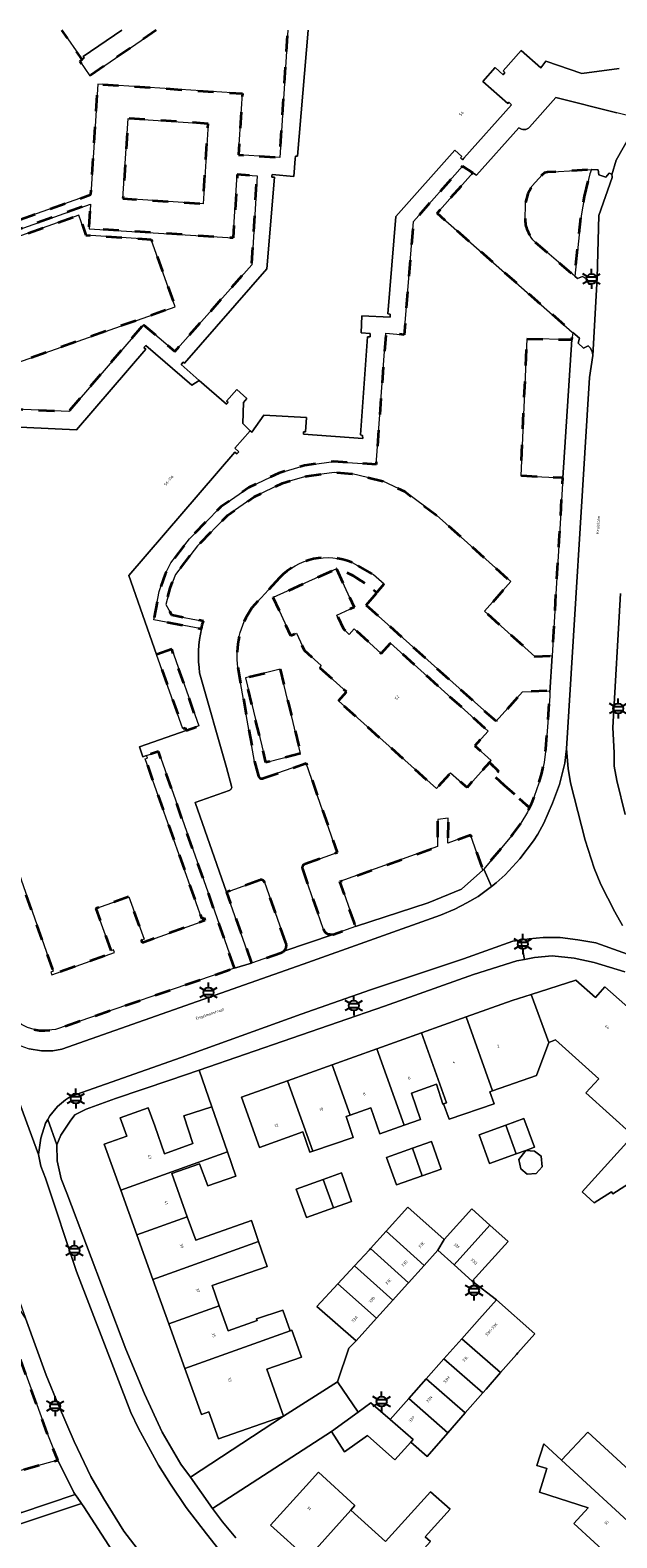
# Model space of a CAD drawing. Extents: x 105780 to 185197, y 477999 to 525027.
# Tile 350 of 562: x 107275 to 107349, y 479910 to 480100. Entities that reach past the tile are written whole.
import ezdxf
from ezdxf.enums import TextEntityAlignment as Align

# ---------------------------------------------------------------- set-up
doc = ezdxf.new("R2010")
doc.units = 0
doc.linetypes.add('XX-HIDDEN', pattern=[4, 2, -2])
for name, color, linetype, lineweight in [('B-GV-GR-MATERIAALGRENS-G', 252, 'XX-HIDDEN', 35), ('B-RO-IE-MEUBILAIR_WEGMEUBILAIR-S', 252, 'Continuous', 25), ('B-XX-KG-KADASTRAAL_BEBOUWING-G', 252, 'Continuous', 20), ('B1-WE-OG-BEBOUWING-T18', 7, 'Continuous', 18), ('B1-WE-OG-TERREIN_ERF-GV', 252, 'Continuous', 18), ('B1-WE-OG-TOPOGRAFIE-T18', 10, 'Continuous', 18), ('B1-WE-VH-VERHARDING_BETONSTRAATSTEEN-GV', 252, 'Continuous', 18), ('B1-WE-VH-VERHARDING_OPEN-GV', 252, 'Continuous', 18), ('B1-WE-VH-VERHARDING_STRAATBAKSTEEN-GV', 252, 'Continuous', 18), ('B1-WE-VH-VERHARDING_TEGEL-GV', 252, 'Continuous', 18)]:
    doc.layers.add(name, color=color, linetype=linetype, lineweight=lineweight)
doc.styles.add('NLCS-ISO', font='NLCS-ISO.ttf')
doc.styles.add('NLCS-ISO-M200-T18', font='NLCS-ISO.ttf', dxfattribs={"height": 0.36})

# ---------------------------------------------------------------- blocks, each defined once
blk = doc.blocks.new('B-SIE-WEG_LICHTMAST-SO')
at = {"ltscale": 0.1}
for p, q in [((-1.1, 0.63), (-2.19, 1.27)), ((0, 1.27), (0, 2.53)), ((1.1, 0.63), (2.19, 1.27)), ((-1.1, -0.63), (-2.19, -1.27)), ((0, -1.27), (0, -2.53)), ((1.1, -0.63), (2.19, -1.27))]:
    blk.add_line(p, q, dxfattribs=at)
at = {"flags": 128}
for points in [[(-1.16, 0.5), (1.16, 0.5)], [(-1.16, -0.5), (1.16, -0.5)]]:
    blk.add_lwpolyline(points, dxfattribs=at)
at = {"ltscale": 0.1}
blk.add_circle((0, 0), 1.27, dxfattribs=at)
at = {"style": 'NLCS-ISO'}
blk.add_attdef('TYPE', text='', height=1.8, dxfattribs=at).set_placement((0, 2.53), align=Align.BOTTOM_CENTER)

msp = doc.modelspace()

# ---------------------------------------------------------------- linework, layer by layer
at = {"layer": 'B-GV-GR-MATERIAALGRENS-G', "flags": 128}
for points in [[(107264.376, 480100.013), (107265.822, 480095.863), (107263.056, 480094.849), (107270.109, 480074.958), (107282.376, 480079.279), (107283.264, 480093.195), (107301.477, 480092.003), (107300.991, 480084.29), (107306.217, 480083.959), (107307.216, 480100.013)], [(107290.607, 480100.013), (107282.23, 480094.256), (107280.983, 480096.117), (107281.267, 480096.307), (107278.723, 480100.013)], [(107344.626, 480079.021), (107345.29, 480081.905), (107345.483, 480082.435), (107339.94, 480082.09), (107339.575, 480082.012), (107339.279, 480081.782), (107338.029, 480080.378), (107337.463, 480079.371), (107337.163, 480078.138), (107337.116, 480076.054)], [(107338.39, 480073.284), (107343.389, 480068.984), (107344.179, 480076.586), (107344.626, 480079.021)], [(107313.578, 480015.406), (107314.616, 480016.568), (107311.189, 480019.63), (107311.416, 480019.885), (107309.323, 480021.754), (107308.316, 480023.957), (107307.577, 480023.619), (107305.373, 480028.441), (107313.332, 480032.079), (107314.324, 480031.76), (107315.402, 480031.217), (107316.92, 480030.265), (107318.439, 480029.068), (107319.361, 480030.165), (107318.009, 480031.344), (107315.338, 480032.88)], [(107306.148, 480030.948), (107303.828, 480028.422), (107302.689, 480027.16)], [(107300.906, 480019.621), (107303.006, 480007.791), (107303.506, 480005.93)], [(107312.191, 479986.03), (107312.922, 479985.948), (107315.742, 479986.957), (107315.559, 479987.487), (107313.783, 479992.616), (107326.086, 479997.034), (107326.138, 480000.454), (107327.417, 480000.635), (107327.376, 479997.488), (107330.229, 479998.513), (107331.661, 479994.456), (107331.804, 479994.051), (107331.924, 479994.196), (107335.623, 479998.661), (107336.603, 480000), (107337.418, 480001.38), (107337.697, 480001.938), (107334.479, 480004.801), (107333.245, 480005.899), (107333.789, 480006.572), (107332.615, 480007.647), (107329.803, 480004.499), (107327.723, 480006.357), (107325.941, 480004.363), (107313.578, 480015.406)], [(107304.111, 480005.654), (107309.511, 480007.555), (107313.44, 479996.28), (107309.334, 479994.826)], [(107303.695, 479992.815), (107299.483, 479991.292), (107302.638, 479982.317), (107306.312, 479983.635)], [(107309.043, 479994.232), (107311.716, 479986.589)], [(107306.966, 479984.92), (107304.286, 479992.543)]]:
    msp.add_lwpolyline(points, dxfattribs=at)
for points in [[(107297.174, 480088.216), (107287.057, 480088.878), (107286.412, 480078.767), (107296.528, 480078.119)], [(107337.342, 480061.074), (107343.036, 480060.986), (107343.132, 480061.895), (107343.08, 480061.941), (107326.031, 480076.927), (107330.553, 480082.023), (107329.248, 480082.864), (107323.042, 480075.891), (107321.866, 480061.603), (107319.566, 480061.792), (107318.331, 480045.231), (107313.002, 480045.602), (107309.308, 480045.117), (107306.063, 480044.148), (107302.271, 480042.34), (107298.745, 480039.882), (107294.791, 480035.869), (107292.466, 480032.817), (107291.743, 480031.405), (107290.996, 480029.201), (107290.302, 480025.64), (107296.321, 480024.52), (107296.425, 480024.997), (107296.568, 480025.474), (107292.583, 480026.209), (107291.833, 480027.563), (107292.358, 480029.648), (107293.059, 480031.347), (107295.822, 480034.975), (107299.627, 480038.836), (107302.958, 480041.158), (107306.554, 480042.873), (107309.593, 480043.78), (107313.044, 480044.233), (107315.335, 480044.074), (107319.18, 480043.117), (107321.95, 480041.806), (107325.955, 480038.851), (107335.324, 480030.468), (107332.021, 480026.719), (107338.367, 480021.003), (107340.554, 480021.108), (107341.104, 480030.297), (107341.425, 480035.645), (107341.898, 480043.551), (107336.6, 480043.784)], [(107289.011, 480062.863), (107292.96, 480059.495), (107302.65, 480070.407), (107303.338, 480081.641), (107300.832, 480081.796), (107300.321, 480073.807), (107282.138, 480074.973), (107282.315, 480078.083), (107270.576, 480073.904), (107270.866, 480073.142), (107280.848, 480076.692), (107281.749, 480074.148), (107289.992, 480073.622), (107292.995, 480065.121), (107252.708, 480050.878), (107251.081, 480055.437), (107244.463, 480053.088), (107246.36, 480047.597), (107250.748, 480035.5), (107251.076, 480034.597), (107258.66, 480013.689), (107260.697, 480014.428), (107262.421, 480009.682), (107266.384, 480011.095), (107263.753, 480018.594), (107264.069, 480018.722), (107264.134, 480018.563), (107264.449, 480018.676), (107257.436, 480038.554), (107257.134, 480038.447), (107257.017, 480038.777), (107260.52, 480040.021), (107260.614, 480042.803), (107259.61, 480042.881), (107259.584, 480042.542), (107259.274, 480042.566), (107259.652, 480050.907), (107259.293, 480050.93), (107259.356, 480052.373), (107260.564, 480052.772), (107279.585, 480051.912)], [(107317.095, 480027.47), (107318.439, 480029.068), (107316.92, 480030.265), (107315.402, 480031.217), (107314.324, 480031.76), (107313.332, 480032.079), (107315.553, 480027.221), (107313.407, 480026.24), (107314.207, 480024.488), (107314.961, 480023.808), (107315.579, 480024.491), (107318.994, 480021.408), (107320.165, 480022.705), (107332.449, 480011.614), (107330.776, 480009.741), (107332.839, 480007.898), (107332.615, 480007.647), (107333.789, 480006.572), (107333.245, 480005.899), (107334.479, 480004.801), (107337.697, 480001.938), (107337.982, 480002.506), (107338.872, 480005.03), (107339.245, 480006.286), (107339.522, 480007.625), (107339.742, 480009.376), (107340.252, 480016.026), (107340.234, 480016.484), (107340.226, 480016.688), (107336.798, 480016.551), (107333.476, 480012.84)], [(107292.564, 480021.923), (107290.668, 480021.258), (107293.964, 480011.896), (107294.284, 480012.003), (107294.389, 480011.689), (107295.982, 480012.25)], [(107308.816, 480008.776), (107304.531, 480007.687), (107304.443, 480007.665), (107301.856, 480018.334), (107306.233, 480019.41), (107307.284, 480015.084), (107307.869, 480012.675)], [(107300.483, 479981.713), (107297.972, 479988.918), (107290.894, 480009.019), (107289.4, 480008.532), (107289.513, 480008.212), (107289.218, 480008.107), (107296.344, 479987.942), (107296.651, 479988.046), (107296.761, 479987.721), (107288.876, 479984.92), (107288.762, 479985.24), (107289.083, 479985.354), (107287.178, 479990.716), (107283.018, 479989.238), (107284.925, 479983.9), (107285.244, 479984.006), (107285.353, 479983.679), (107277.443, 479980.87), (107277.339, 479981.205), (107277.634, 479981.317), (107270.582, 480001.254), (107270.258, 480001.142), (107270.327, 480000.941), (107270.002, 480000.829), (107267.39, 480008.284), (107263.386, 480006.903), (107265.056, 480002.187), (107263.018, 480001.468), (107263.523, 480000), (107271.054, 479978.083), (107271.457, 479977.067), (107271.818, 479976.354), (107272.301, 479975.705), (107272.85, 479975.134), (107273.612, 479974.614), (107274.363, 479974.239), (107275.214, 479973.979), (107275.893, 479973.832), (107276.561, 479973.829), (107277.903, 479973.986)], [(107260.453, 479936.068), (107261.778, 479932.132), (107264.256, 479924.393), (107264.232, 479924.385), (107266.784, 479916.497), (107278.22, 479919.656), (107276.974, 479922.7), (107272.914, 479933.997), (107272.331, 479935.234), (107271.23, 479936.413), (107270.209, 479937.256), (107268.591, 479938.107), (107267.219, 479938.345)]]:
    msp.add_lwpolyline(points, close=True, dxfattribs=at)
for points in [[(107337.116, 480076.054, 0.1890323), (107338.39, 480073.284)], [(107315.338, 480032.88, 0.3049172), (107306.148, 480030.948)], [(107302.689, 480027.16, 0.187701), (107300.906, 480019.621)], [(107303.506, 480005.93, 0.4528936), (107304.111, 480005.654)], [(107309.334, 479994.826, 0.3853976), (107309.043, 479994.232)], [(107304.286, 479992.543, 0.3954925), (107303.695, 479992.815)], [(107311.716, 479986.589, 0.1914827), (107312.191, 479986.03)], [(107306.312, 479983.635, 0.1111111), (107306.699, 479983.842)], [(107306.699, 479983.842, 0.3129554), (107306.966, 479984.92)]]:
    msp.add_lwpolyline(points, format="xyb", dxfattribs=at)
at = {"layer": 'B-XX-KG-KADASTRAAL_BEBOUWING-G', "flags": 128}
for points in [[(107278.723, 480100.013), (107281.267, 480096.307), (107281.533, 480096.49), (107281.41, 480096.67), (107286.28, 480100.013)], [(107309.762, 480100.013), (107308.441, 480084.113), (107308.158, 480084.137), (107308.129, 480083.783), (107307.944, 480081.563), (107305.219, 480081.789), (107305.201, 480081.58), (107305.193, 480081.48), (107305.515, 480081.453), (107304.557, 480069.917), (107294.186, 480058.004), (107294.02, 480058.149), (107293.744, 480057.832), (107296.039, 480055.834), (107299.477, 480052.841), (107299.672, 480053.065), (107299.494, 480053.22), (107300.772, 480054.688), (107302.052, 480053.574), (107301.604, 480053.059), (107301.538, 480050.399), (107302.462, 480049.497), (107302.65, 480049.313), (107304.179, 480051.468), (107309.565, 480051.176), (107309.449, 480049.353), (107309.196, 480049.341), (107309.169, 480049.044), (107316.673, 480048.527), (107316.611, 480048.904), (107316.354, 480048.976), (107317.274, 480061.318), (107317.577, 480061.32), (107317.578, 480061.757), (107316.462, 480061.825), (107316.528, 480063.971), (107320.1, 480063.824), (107320.122, 480064.205), (107319.825, 480064.233), (107320.834, 480076.494), (107328.284, 480084.864), (107329.147, 480084.096), (107328.964, 480083.89), (107329.236, 480083.648), (107329.419, 480083.854), (107335.428, 480090.605), (107335.082, 480090.913), (107334.934, 480090.747), (107331.791, 480093.544), (107333.347, 480095.292), (107334.354, 480094.396), (107334.59, 480094.662), (107334.352, 480094.874), (107336.643, 480097.448), (107339.106, 480095.256), (107339.72, 480096.102), (107344.281, 480094.551), (107348.99, 480095.167)], [(107270.582, 480001.254), (107277.634, 479981.317), (107277.339, 479981.205), (107277.443, 479980.87), (107285.353, 479983.679), (107285.244, 479984.006), (107284.925, 479983.9), (107283.018, 479989.238), (107287.178, 479990.716), (107289.083, 479985.354), (107288.762, 479985.24), (107288.876, 479984.92), (107296.761, 479987.721), (107296.651, 479988.046), (107296.344, 479987.942), (107289.218, 480008.107), (107289.513, 480008.212), (107289.4, 480008.532), (107288.938, 480008.369), (107288.503, 480009.601), (107294.389, 480011.689), (107294.284, 480012.003), (107293.964, 480011.896), (107290.668, 480021.258), (107287.161, 480031.217), (107300.539, 480046.8), (107300.793, 480046.591), (107301.017, 480046.84), (107300.53, 480047.278), (107302.462, 480049.497), (107301.538, 480050.399), (107301.604, 480053.059), (107302.052, 480053.574), (107300.772, 480054.688), (107299.494, 480053.22), (107299.672, 480053.065), (107299.477, 480052.841), (107296.039, 480055.834), (107295.116, 480055.235), (107289.284, 480060.243), (107289.05, 480059.985), (107289.294, 480059.764), (107280.582, 480049.6), (107259.977, 480050.572)]]:
    msp.add_lwpolyline(points, dxfattribs=at)
for points in [[(107313.332, 480032.079), (107305.373, 480028.441), (107307.577, 480023.619), (107308.316, 480023.957), (107309.323, 480021.754), (107311.416, 480019.885), (107311.189, 480019.63), (107314.616, 480016.568), (107313.578, 480015.406), (107325.941, 480004.363), (107327.723, 480006.357), (107329.803, 480004.499), (107332.615, 480007.647), (107332.839, 480007.898), (107330.776, 480009.741), (107332.449, 480011.614), (107320.165, 480022.705), (107318.994, 480021.408), (107315.579, 480024.491), (107314.961, 480023.808), (107314.207, 480024.488), (107313.407, 480026.24), (107315.553, 480027.221)], [(107301.856, 480018.334), (107304.443, 480007.665), (107304.531, 480007.687), (107308.816, 480008.776), (107307.869, 480012.675), (107307.284, 480015.084), (107306.233, 480019.41)], [(107337.907, 479978.399), (107340.107, 479972.322), (107340.966, 479972.649), (107346.407, 479967.768), (107344.793, 479965.997), (107350.755, 479960.614), (107355.043, 479965.341), (107350.574, 479969.367), (107354.034, 479973.298), (107347.173, 479979.337), (107345.987, 479977.99), (107343.506, 479980.173)], [(107337.907, 479978.399), (107335.491, 479977.633), (107329.677, 479975.555), (107333.011, 479966.227), (107338.559, 479968.171), (107340.107, 479972.322)], [(107329.677, 479975.555), (107324.051, 479973.545), (107327.202, 479964.729), (107326.832, 479964.6), (107327.532, 479962.665), (107333.219, 479964.612), (107332.675, 479966.11), (107333.011, 479966.227)], [(107324.051, 479973.545), (107318.425, 479971.534), (107321.87, 479961.897), (107323.923, 479962.617), (107322.784, 479965.939), (107325.94, 479967.067), (107326.734, 479964.565), (107326.832, 479964.6), (107327.202, 479964.729)], [(107318.425, 479971.534), (107312.8, 479969.524), (107315.067, 479963.181), (107317.662, 479964.108), (107318.789, 479960.816), (107321.87, 479961.897)], [(107312.8, 479969.524), (107307.174, 479967.513), (107310.356, 479958.61), (107315.448, 479960.361), (107314.549, 479962.996), (107315.067, 479963.181)], [(107307.174, 479967.513), (107301.36, 479965.435), (107303.627, 479959.092), (107309.092, 479961.045), (107309.978, 479958.48), (107310.356, 479958.61)], [(107365.838, 479962.664), (107361.097, 479966.936), (107357.591, 479963.045), (107355.043, 479965.341), (107350.755, 479960.614), (107344.299, 479953.49), (107345.825, 479952.116), (107348.012, 479953.51), (107348.179, 479953.247), (107357.988, 479959.499), (107360.453, 479957.274), (107360.738, 479957.016)], [(107290.42, 479961.8), (107289.592, 479964.106), (107286.063, 479962.839), (107286.891, 479960.533), (107284.07, 479959.52), (107286.157, 479953.707), (107299.597, 479958.531), (107297.624, 479964.214), (107294.081, 479963.094), (107295.221, 479959.6), (107291.675, 479958.305)], [(107334.693, 479961.904), (107335.987, 479958.271), (107337.197, 479958.691), (107338.293, 479959.112), (107336.984, 479962.732)], [(107334.693, 479961.904), (107331.319, 479960.684), (107332.628, 479957.064), (107335.987, 479958.271)], [(107322.919, 479958.984), (107319.667, 479957.835), (107320.896, 479954.357), (107324.165, 479955.511)], [(107322.919, 479958.984), (107324.165, 479955.511), (107326.551, 479956.354), (107325.322, 479959.833)], [(107337.197, 479958.691), (107336.348, 479957.593), (107336.585, 479956.384), (107337.378, 479955.704), (107338.526, 479955.792), (107339.256, 479956.642), (107339.151, 479958.006), (107338.309, 479958.628)], [(107292.576, 479955.795), (107296.081, 479957.019), (107297.124, 479954.246), (107300.658, 479955.474), (107299.597, 479958.531), (107286.157, 479953.707), (107288.177, 479948.081), (107294.527, 479950.361)], [(107311.676, 479955.053), (107308.269, 479953.835), (107309.551, 479950.248), (107312.985, 479951.476)], [(107311.676, 479955.053), (107312.985, 479951.476), (107315.255, 479952.287), (107313.973, 479955.874)], [(107319.6, 479948.525), (107324.386, 479944.199), (107326.114, 479946.121), (107326.907, 479947.473), (107322.344, 479951.577)], [(107332.695, 479949.3), (107330.403, 479951.361), (107326.907, 479947.473), (107326.114, 479946.121), (107328.162, 479944.279)], [(107303.52, 479947.239), (107302.622, 479949.865), (107295.594, 479947.388), (107294.527, 479950.361), (107288.177, 479948.081), (107290.196, 479942.456)], [(107332.695, 479949.3), (107328.162, 479944.279), (107330.454, 479942.216), (107334.978, 479947.247)], [(107303.52, 479947.239), (107290.196, 479942.456), (107292.216, 479936.831), (107298.566, 479939.111), (107297.647, 479941.67), (107304.6, 479944.078)], [(107319.6, 479948.525), (107317.627, 479946.332), (107322.413, 479942.006), (107324.386, 479944.199)], [(107317.627, 479946.332), (107317.502, 479946.193), (107315.624, 479944.166), (107320.441, 479939.812), (107322.299, 479941.879), (107322.413, 479942.006)], [(107315.624, 479944.166), (107313.52, 479941.897), (107318.401, 479937.542), (107320.441, 479939.812)], [(107313.52, 479941.897), (107310.885, 479939.053), (107315.834, 479934.687), (107318.401, 479937.542)], [(107333.516, 479939.886), (107331.378, 479937.48), (107329.137, 479934.952), (107334.039, 479930.691), (107336.039, 479932.961), (107336.225, 479933.174), (107338.362, 479935.579)], [(107306.592, 479938.58), (107303.245, 479937.493), (107303.333, 479937.283), (107299.698, 479935.959), (107298.566, 479939.111), (107292.216, 479936.831), (107294.236, 479931.205), (107307.52, 479935.974)], [(107304.542, 479931.144), (107308.927, 479932.646), (107307.708, 479936.042), (107307.52, 479935.974), (107294.236, 479931.205), (107296.323, 479925.392), (107297.257, 479925.727), (107298.475, 479922.336), (107306.679, 479925.194)], [(107329.137, 479934.952), (107326.885, 479932.413), (107331.802, 479928.13), (107332.224, 479928.611), (107334.039, 479930.691)], [(107326.885, 479932.413), (107324.667, 479929.912), (107329.586, 479925.603), (107331.802, 479928.13)], [(107324.667, 479929.912), (107322.457, 479927.419), (107327.401, 479923.111), (107329.586, 479925.603)], [(107320.105, 479924.767), (107317.685, 479926.881), (107316.097, 479925.721), (107312.72, 479923.255), (107314.373, 479920.717), (107317.266, 479922.761), (107320.679, 479919.676), (107322.706, 479921.922), (107322.995, 479922.242)], [(107322.457, 479927.419), (107320.105, 479924.767), (107322.995, 479922.242), (107322.706, 479921.922), (107324.775, 479920.116), (107327.401, 479923.111)], [(107341.732, 479919.637), (107351.656, 479910.492), (107354.948, 479914.065), (107345.034, 479923.177)], [(107341.732, 479919.637), (107339.485, 479921.707), (107338.609, 479918.965), (107339.874, 479918.589), (107338.923, 479915.594), (107345.087, 479913.657), (107343.276, 479911.649), (107348.385, 479906.942), (107351.656, 479910.492)], [(107315.136, 479913.359), (107315.673, 479913.954), (107311.061, 479918.119), (107309.527, 479916.42), (107305.033, 479911.443), (107309.674, 479907.252)], [(107315.136, 479913.359), (107309.674, 479907.252), (107314.279, 479903.094), (107315.135, 479904.042), (107318.017, 479901.439), (107325.206, 479909.399), (107324.541, 479910), (107327.656, 479913.451), (107325.195, 479915.673), (107319.525, 479909.395)]]:
    msp.add_lwpolyline(points, close=True, dxfattribs=at)
at = {"layer": 'B1-WE-OG-TERREIN_ERF-GV', "flags": 128}
for points in [[(107349.701, 479981.253), (107345.839, 479982.42), (107343.304, 479982.984), (107340.54, 479983.242), (107338.298, 479983.052), (107337.069, 479982.808), (107336.076, 479982.611), (107330.611, 479980.893), (107319.397, 479976.929), (107296.02, 479968.856), (107297.624, 479964.214), (107299.597, 479958.531), (107300.658, 479955.474), (107297.124, 479954.246), (107296.081, 479957.019), (107292.576, 479955.795), (107294.527, 479950.361), (107295.594, 479947.388), (107302.622, 479949.865), (107303.52, 479947.239), (107304.6, 479944.078), (107297.647, 479941.67), (107298.566, 479939.111), (107299.698, 479935.959), (107303.333, 479937.283), (107303.245, 479937.493), (107306.592, 479938.58), (107307.52, 479935.974), (107307.708, 479936.042), (107308.927, 479932.646), (107304.542, 479931.144), (107306.679, 479925.194), (107313.452, 479929.528), (107314.9, 479933.775), (107315.834, 479934.687), (107310.885, 479939.053), (107313.52, 479941.897), (107315.624, 479944.166), (107317.502, 479946.193), (107317.627, 479946.332), (107319.6, 479948.525), (107322.344, 479951.577), (107326.907, 479947.473), (107330.403, 479951.361), (107332.695, 479949.3), (107334.978, 479947.247), (107330.454, 479942.216), (107333.516, 479939.886), (107338.362, 479935.579), (107336.225, 479933.174), (107336.039, 479932.961), (107334.039, 479930.691), (107332.224, 479928.611), (107331.802, 479928.13), (107329.586, 479925.603), (107327.401, 479923.111), (107324.775, 479920.116), (107322.706, 479921.922), (107320.679, 479919.676), (107317.266, 479922.761), (107314.373, 479920.717), (107312.72, 479923.255), (107297.721, 479913.571), (107298.962, 479911.855), (107300.651, 479909.836)], [(107357.988, 479959.499), (107348.179, 479953.247), (107348.012, 479953.51), (107345.825, 479952.116), (107344.299, 479953.49), (107350.755, 479960.614), (107344.793, 479965.997), (107346.407, 479967.768), (107340.966, 479972.649), (107340.107, 479972.322), (107338.559, 479968.171), (107333.011, 479966.227), (107332.675, 479966.11), (107333.219, 479964.612), (107327.532, 479962.665), (107326.832, 479964.6), (107326.734, 479964.565), (107325.94, 479967.067), (107322.784, 479965.939), (107323.923, 479962.617), (107321.87, 479961.897), (107318.789, 479960.816), (107317.662, 479964.108), (107315.067, 479963.181), (107314.549, 479962.996), (107315.448, 479960.361), (107310.356, 479958.61), (107309.978, 479958.48), (107309.092, 479961.045), (107303.627, 479959.092), (107301.36, 479965.435), (107307.174, 479967.513), (107312.8, 479969.524), (107318.425, 479971.534), (107324.051, 479973.545), (107329.677, 479975.555), (107335.491, 479977.633), (107337.907, 479978.399), (107343.506, 479980.173), (107345.987, 479977.99), (107347.173, 479979.337), (107354.034, 479973.298)], [(107260.609, 479908.79), (107259.596, 479911.966), (107259.432, 479912.416), (107272.339, 479916.645), (107273.526, 479913.023), (107280.379, 479915.326), (107280.21, 479915.564), (107278.22, 479919.656), (107266.784, 479916.497), (107264.232, 479924.385), (107261.319, 479923.452), (107263.803, 479915.694), (107260.668, 479914.69), (107258.229, 479913.909), (107255.744, 479921.667), (107252.3, 479920.565), (107246.416, 479918.681), (107240.533, 479916.797), (107234.65, 479914.913), (107228.766, 479913.029), (107222.811, 479911.122), (107223.959, 479907.334)], [(107285.089, 479908.193), (107281.486, 479913.766), (107281.192, 479914.181), (107251.366, 479904.259)]]:
    msp.add_lwpolyline(points, dxfattribs=at)
for points in [[(107290.42, 479961.8), (107291.675, 479958.305), (107295.221, 479959.6), (107294.081, 479963.094), (107297.624, 479964.214), (107296.02, 479968.856), (107292.331, 479967.582), (107285.465, 479965.286), (107281.798, 479963.904), (107280.354, 479963.198), (107279.746, 479962.411), (107278.58, 479960.661), (107278.08, 479959.413), (107278.126, 479957.395), (107278.642, 479955.142), (107279.359, 479953.319), (107286.785, 479933.669), (107289.13, 479928.036), (107291.343, 479923.186), (107293.727, 479919.163), (107294.916, 479917.493), (107306.679, 479925.194), (107298.475, 479922.336), (107297.257, 479925.727), (107296.323, 479925.392), (107294.236, 479931.205), (107292.216, 479936.831), (107290.196, 479942.456), (107288.177, 479948.081), (107286.157, 479953.707), (107284.07, 479959.52), (107286.891, 479960.533), (107286.063, 479962.839), (107289.592, 479964.106)], [(107334.693, 479961.904), (107336.984, 479962.732), (107338.293, 479959.112), (107337.197, 479958.691), (107335.987, 479958.271), (107332.628, 479957.064), (107331.319, 479960.684)], [(107322.919, 479958.984), (107325.322, 479959.833), (107326.551, 479956.354), (107324.165, 479955.511), (107320.896, 479954.357), (107319.667, 479957.835)], [(107337.197, 479958.691), (107338.309, 479958.628), (107339.151, 479958.006), (107339.256, 479956.642), (107338.526, 479955.792), (107337.378, 479955.704), (107336.585, 479956.384), (107336.348, 479957.593)], [(107311.676, 479955.053), (107313.973, 479955.874), (107315.255, 479952.287), (107312.985, 479951.476), (107309.551, 479950.248), (107308.269, 479953.835)], [(107354.948, 479914.065), (107351.656, 479910.492), (107348.385, 479906.942), (107343.276, 479911.649), (107345.087, 479913.657), (107338.923, 479915.594), (107339.874, 479918.589), (107338.609, 479918.965), (107339.485, 479921.707), (107341.732, 479919.637), (107345.034, 479923.177)], [(107315.673, 479913.954), (107315.136, 479913.359), (107319.525, 479909.395), (107325.195, 479915.673), (107327.656, 479913.451), (107324.541, 479910), (107325.206, 479909.399), (107318.017, 479901.439), (107315.135, 479904.042), (107314.279, 479903.094), (107309.674, 479907.252), (107305.033, 479911.443), (107309.527, 479916.42), (107311.061, 479918.119)], [(107281.192, 479914.181), (107280.636, 479914.964), (107280.379, 479915.326), (107273.526, 479913.023), (107266.868, 479910.786), (107260.609, 479908.79), (107252.079, 479905.861), (107250.949, 479905.483), (107251.366, 479904.259)]]:
    msp.add_lwpolyline(points, close=True, dxfattribs=at)
at = {"layer": 'B1-WE-VH-VERHARDING_BETONSTRAATSTEEN-GV', "flags": 128}
for points in [[(107361.429, 480100.013), (107354.323, 480092.053), (107353.411, 480090.689), (107351.588, 480088.865), (107348.605, 480083.606), (107348.057, 480081.752)], [(107348.096, 480081.409), (107346.432, 480076.62), (107346.231, 480068.763), (107345.647, 480058.983), (107345.226, 480056.19), (107342.33, 480009.374), (107342.548, 480006.902), (107342.868, 480005.085), (107344.687, 479997.839), (107345.832, 479994.298), (107346.673, 479992.268), (107348.437, 479988.811), (107349.416, 479987.098)], [(107349.735, 480001.078), (107348.685, 480005.366), (107348.365, 480007.183), (107348.344, 480008.878), (107348.19, 480012.062), (107349.154, 480028.942)]]:
    msp.add_lwpolyline(points, dxfattribs=at)
at = {"layer": 'B1-WE-VH-VERHARDING_BETONSTRAATSTEEN-GV'}
msp.add_lwpolyline([(107348.057, 480081.752, -0.2073019), (107348.096, 480081.409)], format="xyb", dxfattribs=at)
at = {"layer": 'B1-WE-VH-VERHARDING_BETONSTRAATSTEEN-GV', "flags": 128}
msp.add_lwpolyline([(107343.036, 480060.986), (107337.342, 480061.074), (107336.6, 480043.784), (107341.898, 480043.551)], close=True, dxfattribs=at)
at = {"layer": 'B1-WE-VH-VERHARDING_OPEN-GV', "flags": 128}
for points in [[(107259.977, 480050.572), (107280.582, 480049.6), (107289.294, 480059.764), (107289.05, 480059.985), (107289.284, 480060.243), (107295.116, 480055.235), (107296.039, 480055.834), (107293.744, 480057.832), (107294.02, 480058.149), (107294.186, 480058.004), (107304.557, 480069.917), (107305.515, 480081.453), (107305.193, 480081.48), (107305.201, 480081.58), (107305.219, 480081.789), (107307.944, 480081.563), (107308.129, 480083.783), (107308.158, 480084.137), (107308.441, 480084.113), (107309.762, 480100.013)], [(107307.216, 480100.013), (107306.217, 480083.959), (107300.991, 480084.29), (107301.477, 480092.003), (107283.264, 480093.195), (107282.376, 480079.279), (107270.109, 480074.958), (107263.056, 480094.849), (107265.822, 480095.863), (107264.376, 480100.013)], [(107286.28, 480100.013), (107281.41, 480096.67), (107281.533, 480096.49), (107281.267, 480096.307), (107280.983, 480096.117), (107282.23, 480094.256), (107290.607, 480100.013)], [(107348.99, 480095.167), (107344.281, 480094.551), (107339.72, 480096.102), (107339.106, 480095.256), (107336.643, 480097.448), (107334.352, 480094.874), (107334.59, 480094.662), (107334.354, 480094.396), (107333.347, 480095.292), (107331.791, 480093.544), (107334.934, 480090.747), (107335.082, 480090.913), (107335.428, 480090.605), (107329.419, 480083.854), (107329.236, 480083.648), (107328.964, 480083.89), (107329.147, 480084.096), (107328.284, 480084.864), (107320.834, 480076.494), (107319.825, 480064.233), (107320.122, 480064.205), (107320.1, 480063.824), (107316.528, 480063.971), (107316.462, 480061.825), (107317.578, 480061.757), (107317.577, 480061.32), (107317.274, 480061.318), (107316.354, 480048.976), (107316.611, 480048.904), (107316.673, 480048.527), (107309.169, 480049.044), (107309.196, 480049.341), (107309.449, 480049.353), (107309.565, 480051.176), (107304.179, 480051.468), (107302.65, 480049.313), (107302.462, 480049.497), (107300.53, 480047.278), (107301.017, 480046.84), (107300.793, 480046.591), (107300.539, 480046.8), (107287.161, 480031.217), (107290.668, 480021.258), (107292.564, 480021.923), (107295.982, 480012.25), (107294.389, 480011.689), (107288.503, 480009.601), (107288.938, 480008.369), (107289.4, 480008.532), (107290.894, 480009.019), (107297.972, 479988.918), (107300.483, 479981.713), (107302.638, 479982.317), (107299.483, 479991.292), (107295.53, 480002.593), (107299.794, 480004.119)], [(107337.691, 480087.777), (107341.003, 480091.509)], [(107348.057, 480081.752), (107348.605, 480083.606), (107351.588, 480088.865), (107353.411, 480090.689), (107352.474, 480089.893), (107351.777, 480089.505), (107351.73, 480089.556), (107351.339, 480089.982), (107350.389, 480089.765), (107350.026, 480089.237), (107348.698, 480089.571), (107341.003, 480091.509), (107337.691, 480087.777)], [(107341.003, 480091.509), (107348.698, 480089.571)], [(107296.321, 480024.52), (107290.302, 480025.64), (107290.996, 480029.201), (107291.743, 480031.405), (107292.466, 480032.817), (107294.791, 480035.869), (107298.745, 480039.882), (107302.271, 480042.34), (107306.063, 480044.148), (107309.308, 480045.117), (107313.002, 480045.602), (107318.331, 480045.231), (107319.566, 480061.792), (107321.866, 480061.603), (107323.042, 480075.891), (107329.248, 480082.864), (107330.553, 480082.023), (107330.988, 480081.743), (107336.34, 480087.714)], [(107336.34, 480087.714), (107330.988, 480081.743), (107330.553, 480082.023), (107326.031, 480076.927), (107343.08, 480061.941), (107343.132, 480061.895), (107343.978, 480061.151), (107343.814, 480060.534), (107344.489, 480059.898), (107345.09, 480060.177)], [(107337.116, 480076.054), (107337.163, 480078.138), (107337.463, 480079.371), (107338.029, 480080.378), (107339.279, 480081.782), (107339.575, 480082.012), (107339.94, 480082.09), (107345.483, 480082.435)], [(107345.483, 480082.435), (107345.526, 480082.438), (107346.325, 480082.406), (107346.428, 480081.775), (107347.322, 480081.479), (107347.745, 480081.961)], [(107270.576, 480073.904), (107282.315, 480078.083), (107282.138, 480074.973), (107300.321, 480073.807), (107300.832, 480081.796), (107303.338, 480081.641), (107302.65, 480070.407), (107292.96, 480059.495), (107289.011, 480062.863), (107279.585, 480051.912), (107260.564, 480052.772)], [(107345.15, 480067.989), (107344.963, 480068.604), (107344.342, 480068.923), (107343.746, 480068.677), (107343.389, 480068.984), (107338.39, 480073.284)], [(107345.647, 480058.983), (107346.231, 480068.763)], [(107315.338, 480032.88), (107318.009, 480031.344), (107319.361, 480030.165), (107318.439, 480029.068), (107317.095, 480027.47), (107333.476, 480012.84), (107336.798, 480016.551), (107340.226, 480016.688), (107340.234, 480016.484), (107340.554, 480021.108), (107338.367, 480021.003), (107332.021, 480026.719), (107335.324, 480030.468), (107325.955, 480038.851), (107321.95, 480041.806), (107319.18, 480043.117), (107315.335, 480044.074), (107313.044, 480044.233), (107309.593, 480043.78), (107306.554, 480042.873), (107302.958, 480041.158), (107299.627, 480038.836), (107295.822, 480034.975), (107293.059, 480031.347), (107292.358, 480029.648), (107291.833, 480027.563), (107292.583, 480026.209), (107296.568, 480025.474), (107296.425, 480024.997), (107296.321, 480024.52)], [(107302.689, 480027.16), (107303.828, 480028.422), (107306.148, 480030.948)], [(107303.506, 480005.93), (107303.006, 480007.791), (107300.906, 480019.621)], [(107300.115, 480004.676), (107299.489, 480007.008), (107296.09, 480018.947)], [(107296.09, 480018.947), (107299.489, 480007.008), (107300.115, 480004.676)], [(107309.334, 479994.826), (107313.44, 479996.28), (107309.511, 480007.555), (107304.111, 480005.654)], [(107299.794, 480004.119), (107295.53, 480002.593), (107299.483, 479991.292), (107303.695, 479992.815)], [(107311.716, 479986.589), (107309.043, 479994.232)], [(107304.286, 479992.543), (107306.966, 479984.92)], [(107306.699, 479983.842), (107312.922, 479985.948), (107312.191, 479986.03)]]:
    msp.add_lwpolyline(points, dxfattribs=at)
for points in [[(107296.528, 480078.119), (107286.412, 480078.767), (107287.057, 480088.878), (107297.174, 480088.216)], [(107289.992, 480073.622), (107281.749, 480074.148), (107280.848, 480076.692), (107270.866, 480073.142), (107271.897, 480070.151), (107271.755, 480070.116), (107272.351, 480068.421), (107270.33, 480067.704), (107268.669, 480072.378), (107247.747, 480064.974), (107249.387, 480060.313), (107242.768, 480057.992), (107244.463, 480053.088), (107251.081, 480055.437), (107252.708, 480050.878), (107292.995, 480065.121)], [(107331.804, 479994.051), (107331.661, 479994.456), (107330.229, 479998.513), (107327.376, 479997.488), (107327.417, 480000.635), (107326.138, 480000.454), (107326.086, 479997.034), (107313.783, 479992.616), (107315.559, 479987.487), (107315.742, 479986.957), (107324.899, 479989.929), (107329.093, 479991.654)], [(107331.378, 479937.48), (107333.516, 479939.886), (107330.454, 479942.216), (107328.162, 479944.279), (107326.114, 479946.121), (107324.386, 479944.199), (107322.413, 479942.006), (107322.299, 479941.879), (107320.441, 479939.812), (107318.401, 479937.542), (107315.834, 479934.687), (107314.9, 479933.775), (107313.452, 479929.528), (107316.097, 479925.721), (107317.685, 479926.881), (107320.105, 479924.767), (107322.457, 479927.419), (107324.667, 479929.912), (107326.885, 479932.413), (107329.137, 479934.952)], [(107312.72, 479923.255), (107316.097, 479925.721), (107313.452, 479929.528), (107306.679, 479925.194), (107294.916, 479917.493), (107297.721, 479913.571)]]:
    msp.add_lwpolyline(points, close=True, dxfattribs=at)
at = {"layer": 'B1-WE-VH-VERHARDING_OPEN-GV'}
for points in [[(107336.34, 480087.714, 0.3974819), (107337.691, 480087.777)], [(107337.691, 480087.777, -0.3974819), (107336.34, 480087.714)], [(107347.745, 480081.961, -0.2282151), (107348.057, 480081.752)], [(107338.39, 480073.284, -0.1890323), (107337.116, 480076.054)], [(107346.09, 480068.394, -0.3004703), (107345.15, 480067.989)], [(107346.231, 480068.763, -0.1084827), (107346.09, 480068.394)], [(107345.09, 480060.177, -0.232358), (107345.647, 480058.983)], [(107306.148, 480030.948, -0.3049172), (107315.338, 480032.88)], [(107300.906, 480019.621, -0.187701), (107302.689, 480027.16)], [(107296.09, 480018.947, -0.090616), (107296.321, 480024.52)], [(107296.321, 480024.52, 0.090616), (107296.09, 480018.947)], [(107299.794, 480004.119, 0.4146241), (107300.115, 480004.676)], [(107300.115, 480004.676, -0.4146241), (107299.794, 480004.119)], [(107304.111, 480005.654, -0.4528936), (107303.506, 480005.93)], [(107309.043, 479994.232, -0.3853976), (107309.334, 479994.826)], [(107303.695, 479992.815, -0.3954925), (107304.286, 479992.543)], [(107312.191, 479986.03, -0.1914827), (107311.716, 479986.589)], [(107306.966, 479984.92, -0.3129554), (107306.699, 479983.842)]]:
    msp.add_lwpolyline(points, format="xyb", dxfattribs=at)
at = {"layer": 'B1-WE-VH-VERHARDING_STRAATBAKSTEEN-GV', "flags": 128}
for points in [[(107349.416, 479987.098), (107348.437, 479988.811), (107346.673, 479992.268), (107345.832, 479994.298), (107344.687, 479997.839), (107342.868, 480005.085), (107342.548, 480006.902), (107342.33, 480009.374), (107342.125, 480007.571), (107341.448, 480004.866), (107340.576, 480002.501), (107339.477, 480000), (107338.732, 479998.61), (107338.201, 479997.757), (107336.461, 479995.494), (107334.61, 479993.493), (107333.481, 479992.449), (107332.878, 479992.004), (107331.191, 479990.758), (107329.775, 479989.927), (107328.245, 479989.16), (107326.444, 479988.39), (107309.152, 479982.228), (107278.725, 479971.504), (107277.568, 479971.289), (107276.16, 479971.289), (107274.605, 479971.549)], [(107269.234, 479975.922), (107275.755, 479958.188), (107276.065, 479960.27), (107276.662, 479962.139), (107276.928, 479962.628), (107277.184, 479963.1), (107278.178, 479964.259), (107279.161, 479965.092), (107279.813, 479965.539), (107293.772, 479970.435), (107308.88, 479975.889), (107317.633, 479978.978), (107329.358, 479982.873), (107335.56, 479985.099), (107336.584, 479985.257), (107337.648, 479985.421), (107339.404, 479985.592), (107341.535, 479985.574), (107343.761, 479985.275), (107346.027, 479984.907), (107352.247, 479982.658)], [(107301.146, 479905.018), (107296.946, 479910.365), (107294.398, 479913.69), (107292.403, 479916.642), (107290.902, 479919.037), (107288.399, 479923.665), (107287.417, 479925.648), (107280.568, 479943.429), (107276.668, 479955.225), (107276.047, 479956.73), (107275.755, 479958.188), (107269.234, 479975.922), (107261.646, 479973.131), (107263.357, 479968.268), (107269.501, 479950.741), (107269.89, 479949.435), (107274.121, 479937.555), (107276.747, 479930.373), (107278.284, 479926.573), (107280.259, 479921.995), (107282.384, 479917.59), (107283.99, 479914.771), (107286.523, 479910.686), (107290.434, 479905.588)]]:
    msp.add_lwpolyline(points, dxfattribs=at)
at = {"layer": 'B1-WE-VH-VERHARDING_TEGEL-GV', "flags": 128}
for points in [[(107347.745, 480081.961), (107347.322, 480081.479), (107346.428, 480081.775), (107346.325, 480082.406), (107345.526, 480082.438), (107345.483, 480082.435), (107345.29, 480081.905), (107344.626, 480079.021), (107344.179, 480076.586), (107343.389, 480068.984), (107343.746, 480068.677), (107344.342, 480068.923), (107344.963, 480068.604), (107345.15, 480067.989)], [(107346.231, 480068.763), (107346.432, 480076.62), (107348.096, 480081.409)], [(107345.09, 480060.177), (107344.489, 480059.898), (107343.814, 480060.534), (107343.978, 480061.151), (107343.132, 480061.895), (107343.036, 480060.986), (107341.898, 480043.551), (107341.425, 480035.645), (107341.104, 480030.297), (107340.554, 480021.108), (107340.234, 480016.484), (107340.252, 480016.026), (107339.742, 480009.376), (107339.522, 480007.625), (107339.245, 480006.286), (107338.872, 480005.03), (107337.982, 480002.506), (107337.697, 480001.938), (107337.418, 480001.38), (107336.603, 480000), (107335.623, 479998.661), (107331.924, 479994.196), (107332.878, 479992.004), (107333.481, 479992.449), (107334.61, 479993.493), (107336.461, 479995.494), (107338.201, 479997.757), (107338.732, 479998.61), (107339.477, 480000), (107340.576, 480002.501), (107341.448, 480004.866), (107342.125, 480007.571), (107342.33, 480009.374), (107345.226, 480056.19)], [(107345.226, 480056.19), (107345.647, 480058.983)], [(107349.154, 480028.942), (107348.19, 480012.062), (107348.344, 480008.878), (107348.365, 480007.183), (107348.685, 480005.366), (107349.735, 480001.078)], [(107326.444, 479988.39), (107328.245, 479989.16), (107329.775, 479989.927), (107331.191, 479990.758), (107332.878, 479992.004), (107331.924, 479994.196), (107331.804, 479994.051), (107329.093, 479991.654), (107324.899, 479989.929), (107315.742, 479986.957), (107312.922, 479985.948), (107306.699, 479983.842)], [(107306.312, 479983.635), (107302.638, 479982.317), (107300.483, 479981.713), (107277.903, 479973.986), (107276.561, 479973.829), (107275.893, 479973.832), (107275.214, 479973.979), (107274.363, 479974.239), (107273.612, 479974.614), (107272.85, 479975.134), (107272.301, 479975.705), (107271.818, 479976.354), (107273.117, 479972.08), (107273.233, 479972.022), (107273.885, 479971.765), (107274.605, 479971.549), (107276.16, 479971.289), (107277.568, 479971.289), (107278.725, 479971.504), (107309.152, 479982.228), (107326.444, 479988.39)], [(107352.247, 479982.658), (107346.027, 479984.907), (107343.761, 479985.275), (107341.535, 479985.574), (107339.404, 479985.592), (107337.648, 479985.421), (107336.584, 479985.257), (107337.069, 479982.808), (107338.298, 479983.052), (107340.54, 479983.242), (107343.304, 479982.984), (107345.839, 479982.42), (107349.701, 479981.253)], [(107300.651, 479909.836), (107298.962, 479911.855), (107297.721, 479913.571), (107294.916, 479917.493), (107293.727, 479919.163), (107291.343, 479923.186), (107289.13, 479928.036), (107286.785, 479933.669), (107279.359, 479953.319), (107278.642, 479955.142), (107278.126, 479957.395), (107278.08, 479959.413), (107276.928, 479962.628), (107276.662, 479962.139), (107276.065, 479960.27), (107275.755, 479958.188), (107276.047, 479956.73), (107276.668, 479955.225), (107280.568, 479943.429), (107287.417, 479925.648), (107288.399, 479923.665), (107290.902, 479919.037), (107292.403, 479916.642), (107294.398, 479913.69), (107296.946, 479910.365), (107301.146, 479905.018)], [(107290.434, 479905.588), (107286.523, 479910.686), (107283.99, 479914.771), (107282.384, 479917.59), (107280.259, 479921.995), (107278.284, 479926.573), (107276.747, 479930.373), (107274.121, 479937.555), (107273.404, 479938.674), (107273.015, 479939.041), (107272.173, 479939.663), (107271.212, 479940.185), (107270.638, 479940.329), (107272.331, 479935.234), (107272.914, 479933.997), (107276.974, 479922.7), (107278.22, 479919.656), (107280.21, 479915.564), (107280.379, 479915.326), (107280.636, 479914.964), (107281.192, 479914.181), (107281.486, 479913.766), (107285.089, 479908.193)]]:
    msp.add_lwpolyline(points, dxfattribs=at)
at = {"layer": 'B1-WE-VH-VERHARDING_TEGEL-GV'}
for points in [[(107348.057, 480081.752, 0.2282151), (107347.745, 480081.961)], [(107348.096, 480081.409, 0.2073019), (107348.057, 480081.752)], [(107345.15, 480067.989, 0.3004703), (107346.09, 480068.394)], [(107346.09, 480068.394, 0.1084827), (107346.231, 480068.763)], [(107345.647, 480058.983, 0.232358), (107345.09, 480060.177)], [(107306.699, 479983.842, -0.1111111), (107306.312, 479983.635)]]:
    msp.add_lwpolyline(points, format="xyb", dxfattribs=at)
at = {"layer": 'B1-WE-VH-VERHARDING_TEGEL-GV', "flags": 128}
msp.add_lwpolyline([(107337.069, 479982.808), (107336.584, 479985.257), (107335.56, 479985.099), (107329.358, 479982.873), (107317.633, 479978.978), (107308.88, 479975.889), (107293.772, 479970.435), (107279.813, 479965.539), (107279.161, 479965.092), (107278.178, 479964.259), (107277.184, 479963.1), (107276.928, 479962.628), (107278.08, 479959.413), (107278.58, 479960.661), (107279.746, 479962.411), (107280.354, 479963.198), (107281.798, 479963.904), (107285.465, 479965.286), (107292.331, 479967.582), (107296.02, 479968.856), (107319.397, 479976.929), (107330.611, 479980.893), (107336.076, 479982.611)], close=True, dxfattribs=at)

# ---------------------------------------------------------------- block references
at = {"layer": 'B-RO-IE-MEUBILAIR_WEGMEUBILAIR-S', "xscale": 0.5, "yscale": 0.5, "zscale": 0.5}
for p in [(107345.507, 480068.637), (107348.862, 480014.447), (107336.839, 479984.751), (107297.213, 479978.63), (107315.518, 479976.98), (107280.474, 479965.253), (107280.298, 479946.085), (107330.68, 479941.065), (107319.038, 479927.038), (107277.866, 479926.474)]:
    msp.add_blockref('B-SIE-WEG_LICHTMAST-SO', p, dxfattribs=at)

# ---------------------------------------------------------------- texts
at = {"layer": 'B1-WE-OG-BEBOUWING-T18', "style": 'NLCS-ISO-M200-T18'}
for s, rotation, p in [('54', 48.3, (107329.093, 480089.504)), ('56-116', 49.4, (107292.184, 480043.208)), ('52', 48.1, (107320.976, 480015.838)), ('44', 318, (107347.493, 479974.275)), ('2', 19.7, (107333.729, 479971.869)), ('4', 19.7, (107328.103, 479969.858)), ('6', 19.7, (107322.511, 479967.859)), ('8', 19.7, (107316.852, 479965.836)), ('10', 19.7, (107311.438, 479963.901)), ('12', 19.7, (107305.755, 479961.87)), ('43', 289.8, (107289.793, 479957.924)), ('41', 289.8, (107291.877, 479952.122)), ('33E', 48, (107324.03, 479946.794)), ('39', 289.8, (107293.833, 479946.674)), ('33F', 318, (107328.5, 479946.665)), ('33D', 48, (107321.92, 479944.449)), ('33G', 318, (107330.675, 479944.708)), ('33C', 48, (107319.865, 479942.163)), ('37', 289.8, (107295.852, 479941.048)), ('33B', 48.1, (107317.803, 479939.869)), ('33A', 48, (107315.632, 479937.454)), ('33H-33K', 48.4, (107332.856, 479936.132)), ('35', 289.8, (107297.872, 479935.423)), ('33L', 48.4, (107329.567, 479932.423)), ('33', 289.8, (107299.892, 479929.798)), ('33M', 48.4, (107327.237, 479929.796)), ('33N', 48.4, (107325.035, 479927.313)), ('33P', 48.4, (107322.834, 479924.83)), ('31', 316.8, (107309.874, 479913.578)), ('35', 47.3, (107347.371, 479911.745))]:
    msp.add_text(s, height=0.36, rotation=rotation, dxfattribs=at).set_placement(p, align=Align.MIDDLE)
at = {"layer": 'B1-WE-OG-TOPOGRAFIE-T18', "style": 'NLCS-ISO-M200-T18'}
for s, rotation, p in [('Kruislaan', 86.6, (107346.32, 480037.615)), ('Engelmanstraat', 18.4, (107297.409, 479975.896))]:
    msp.add_text(s, height=0.36, rotation=rotation, dxfattribs=at).set_placement(p, align=Align.MIDDLE)

doc.saveas('drawing.dxf')
